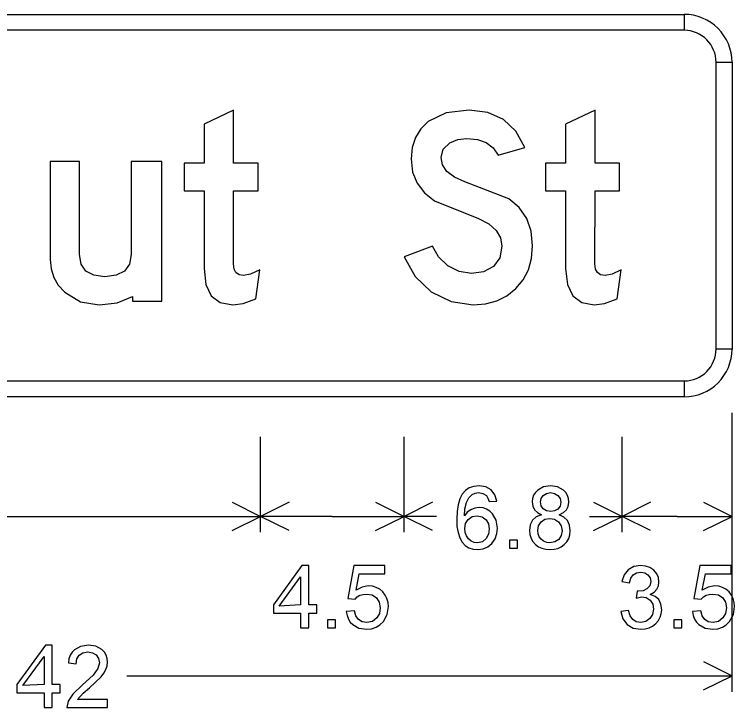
# Model space of a CAD drawing. Extents: x 1001568 to 1002149, y 1840825 to 1841423.
# Drawn here: x 1001935.949 to 1001939.714, y 1840999.844 to 1841003.469 of the extents above; entities that cross this region are included whole.
import ezdxf

# ---------------------------------------------------------------- set-up
doc = ezdxf.new("R2010")
doc.units = 0
doc.layers.add('SIGNS', color=7, linetype='Continuous')

msp = doc.modelspace()

# ---------------------------------------------------------------- linework, layer by layer
at = {"layer": 'SIGNS'}
for p, q in [((1001939.451, 1841003.4691), (1001939.451, 1841003.3858)), ((1001939.6176, 1841003.2191), (1001939.701, 1841003.2191)), ((1001939.701, 1841001.7191), (1001939.6176, 1841001.7191)), ((1001939.451, 1841001.5524), (1001939.451, 1841001.4691)), ((1001939.701, 1840999.9274), (1001939.701, 1841001.3858)), ((1001937.236, 1841000.7608), (1001937.236, 1841001.2608)), ((1001937.986, 1841000.7608), (1001937.986, 1841001.2608)), ((1001939.126, 1841000.7608), (1001939.126, 1841001.2608)), ((1001939.126, 1841000.7608), (1001939.126, 1841001.2608)), ((1001939.701, 1841000.7608), (1001939.701, 1841001.2608)), ((1001937.0869, 1841000.9186), (1001937.236, 1841000.8441)), ((1001937.385, 1841000.9186), (1001937.236, 1841000.8441)), ((1001937.8369, 1841000.9186), (1001937.986, 1841000.8441)), ((1001938.135, 1841000.9186), (1001937.986, 1841000.8441)), ((1001938.9769, 1841000.9186), (1001939.126, 1841000.8441)), ((1001939.275, 1841000.9186), (1001939.126, 1841000.8441)), ((1001939.552, 1841000.9186), (1001939.701, 1841000.8441)), ((1001935.7904, 1841000.8441), (1001937.236, 1841000.8441)), ((1001937.0869, 1841000.7696), (1001937.236, 1841000.8441)), ((1001937.611, 1841000.8441), (1001937.236, 1841000.8441)), ((1001937.385, 1841000.7696), (1001937.236, 1841000.8441)), ((1001937.611, 1841000.8441), (1001937.986, 1841000.8441)), ((1001937.8369, 1841000.7696), (1001937.986, 1841000.8441)), ((1001938.1567, 1841000.8441), (1001937.986, 1841000.8441)), ((1001938.135, 1841000.7696), (1001937.986, 1841000.8441)), ((1001938.9552, 1841000.8441), (1001939.126, 1841000.8441)), ((1001938.9769, 1841000.7696), (1001939.126, 1841000.8441)), ((1001939.4135, 1841000.8441), (1001939.126, 1841000.8441)), ((1001939.275, 1841000.7696), (1001939.126, 1841000.8441)), ((1001939.4135, 1841000.8441), (1001939.701, 1841000.8441)), ((1001939.552, 1841000.7696), (1001939.701, 1841000.8441)), ((1001939.552, 1841000.0853), (1001939.701, 1841000.0108)), ((1001936.5373, 1841000.0108), (1001939.701, 1841000.0108)), ((1001939.552, 1840999.9362), (1001939.701, 1841000.0108))]:
    msp.add_line(p, q, dxfattribs=at)
for points in [[(1001939.451, 1841003.3858), (1001932.951, 1841003.3858), (1001932.951, 1841003.4691), (1001939.451, 1841003.4691), (1001939.451, 1841003.3858), (1001939.451, 1841003.3858)], [(1001939.6176, 1841001.7191), (1001939.6176, 1841003.2191), (1001939.701, 1841003.2191), (1001939.701, 1841001.7191), (1001939.6176, 1841001.7191), (1001939.6176, 1841001.7191)], [(1001936.836, 1841002.546), (1001936.9408, 1841002.546), (1001936.9408, 1841002.1398), (1001936.9501, 1841002.0565), (1001936.9783, 1841001.9973), (1001937.0252, 1841001.9617), (1001937.091, 1841001.9499), (1001937.1448, 1841001.958), (1001937.211, 1841001.9823), (1001937.2316, 1841002.1332), (1001937.1839, 1841002.1108), (1001937.1475, 1841002.1036), (1001937.1238, 1841002.1073), (1001937.1072, 1841002.1186), (1001937.0973, 1841002.1373), (1001937.094, 1841002.1641), (1001937.0949, 1841002.546), (1001937.2235, 1841002.546), (1001937.2235, 1841002.6912), (1001937.0949, 1841002.6912), (1001937.0949, 1841002.9691), (1001936.9408, 1841002.8949), (1001936.9408, 1841002.6912), (1001936.836, 1841002.6912)], [(1001937.986, 1841002.2019), (1001938.0436, 1841002.0991), (1001938.1283, 1841002.0189), (1001938.2317, 1841001.967), (1001938.3468, 1841001.9499), (1001938.4117, 1841001.9551), (1001938.4708, 1841001.9712), (1001938.5238, 1841001.9976), (1001938.5707, 1841002.0355), (1001938.6088, 1841002.0814), (1001938.6365, 1841002.134), (1001938.6527, 1841002.1929), (1001938.6583, 1841002.2584), (1001938.6505, 1841002.3357), (1001938.6274, 1841002.4023), (1001938.5886, 1841002.4585), (1001938.5349, 1841002.5043), (1001938.3044, 1841002.5944), (1001938.2498, 1841002.6186), (1001938.2107, 1841002.6482), (1001938.1873, 1841002.6818), (1001938.1797, 1841002.7206), (1001938.1908, 1841002.7635), (1001938.2251, 1841002.7969), (1001938.2668, 1841002.8146), (1001938.3152, 1841002.8207), (1001938.3699, 1841002.8149), (1001938.4156, 1841002.7987), (1001938.4517, 1841002.7714), (1001938.4784, 1841002.7335), (1001938.6178, 1841002.7738), (1001938.5703, 1841002.8591), (1001938.506, 1841002.92), (1001938.4246, 1841002.9568), (1001938.326, 1841002.9691), (1001938.2062, 1841002.9537), (1001938.1124, 1841002.9083), (1001938.0734, 1841002.8699), (1001938.0456, 1841002.8248), (1001938.0289, 1841002.7726), (1001938.0234, 1841002.713), (1001938.031, 1841002.6449), (1001938.0541, 1841002.5857), (1001938.0923, 1841002.5355), (1001938.1461, 1841002.4943), (1001938.3756, 1841002.4021), (1001938.4291, 1841002.3732), (1001938.4675, 1841002.3396), (1001938.4904, 1841002.3008), (1001938.4982, 1841002.257), (1001938.4868, 1841002.1959), (1001938.4531, 1841002.1509), (1001938.4017, 1841002.1229), (1001938.338, 1841002.1136), (1001938.2747, 1841002.1238), (1001938.2158, 1841002.1544), (1001938.1671, 1841002.2007), (1001938.1352, 1841002.2578)], [(1001938.726, 1841002.546), (1001938.8308, 1841002.546), (1001938.8308, 1841002.1398), (1001938.8401, 1841002.0565), (1001938.8683, 1841001.9973), (1001938.9152, 1841001.9617), (1001938.981, 1841001.9499), (1001939.0348, 1841001.958), (1001939.101, 1841001.9823), (1001939.1216, 1841002.1332), (1001939.0739, 1841002.1108), (1001939.0375, 1841002.1036), (1001939.0138, 1841002.1073), (1001938.9972, 1841002.1186), (1001938.9873, 1841002.1373), (1001938.984, 1841002.1641), (1001938.9849, 1841002.546), (1001939.1135, 1841002.546), (1001939.1135, 1841002.6912), (1001938.9849, 1841002.6912), (1001938.9849, 1841002.9691), (1001938.8308, 1841002.8949), (1001938.8308, 1841002.6912), (1001938.726, 1841002.6912)], [(1001936.5661, 1841001.9691), (1001936.7195, 1841001.9691), (1001936.7195, 1841002.6998), (1001936.5589, 1841002.6998), (1001936.5589, 1841002.214), (1001936.5503, 1841002.1628), (1001936.5244, 1841002.1265), (1001936.4812, 1841002.1049), (1001936.4211, 1841002.0976), (1001936.3634, 1841002.1049), (1001936.3225, 1841002.1265), (1001936.2978, 1841002.1628), (1001936.2898, 1841002.214), (1001936.2898, 1841002.6998), (1001936.136, 1841002.6998), (1001936.136, 1841002.1879), (1001936.1404, 1841002.1379), (1001936.1549, 1841002.0931), (1001936.1783, 1841002.0526), (1001936.2119, 1841002.0168), (1001936.2951, 1841001.9664), (1001936.3922, 1841001.9499), (1001936.4859, 1841001.9608), (1001936.5661, 1841001.9936)], [(1001932.951, 1841001.5524), (1001939.451, 1841001.5524), (1001939.451, 1841001.4691), (1001932.951, 1841001.4691), (1001932.951, 1841001.5524), (1001932.951, 1841001.5524)], [(1001938.5368, 1841000.6774), (1001938.5793, 1841000.6774), (1001938.5793, 1841000.72), (1001938.5368, 1841000.72)], [(1001937.6843, 1841000.3464), (1001937.688, 1841000.3257), (1001937.6949, 1841000.3074), (1001937.7048, 1841000.2915), (1001937.718, 1841000.2779), (1001937.7505, 1841000.2597), (1001937.7908, 1841000.2537), (1001937.8168, 1841000.2563), (1001937.8401, 1841000.2639), (1001937.8604, 1841000.2765), (1001937.8779, 1841000.2942), (1001937.8975, 1841000.3304), (1001937.9042, 1841000.3725), (1001937.9023, 1841000.3944), (1001937.8969, 1841000.4146), (1001937.8878, 1841000.4329), (1001937.8752, 1841000.4493), (1001937.8591, 1841000.463), (1001937.8411, 1841000.4729), (1001937.8211, 1841000.4786), (1001937.7991, 1841000.4806), (1001937.7664, 1841000.4747), (1001937.7353, 1841000.4576), (1001937.7513, 1841000.5444), (1001937.8859, 1841000.5444), (1001937.8859, 1841000.587), (1001937.7232, 1841000.587), (1001937.6915, 1841000.4154), (1001937.7299, 1841000.4105), (1001937.7416, 1841000.4226), (1001937.7558, 1841000.4312), (1001937.772, 1841000.4363), (1001937.7906, 1841000.4381), (1001937.8203, 1841000.433), (1001937.8428, 1841000.4181), (1001937.8568, 1841000.3953), (1001937.8616, 1841000.3664), (1001937.8571, 1841000.337), (1001937.8435, 1841000.3128), (1001937.8206, 1841000.295), (1001937.7913, 1841000.2891), (1001937.7668, 1841000.2929), (1001937.7479, 1841000.3043), (1001937.7347, 1841000.3234), (1001937.7272, 1841000.3501)], [(1001939.1205, 1841000.3471), (1001939.1309, 1841000.3086), (1001939.1532, 1841000.2789), (1001939.1849, 1841000.26), (1001939.2238, 1841000.2537), (1001939.2465, 1841000.2556), (1001939.2673, 1841000.2612), (1001939.2858, 1841000.2704), (1001939.3024, 1841000.2834), (1001939.3158, 1841000.2989), (1001939.3256, 1841000.3162), (1001939.3313, 1841000.3351), (1001939.3333, 1841000.3558), (1001939.3296, 1841000.3855), (1001939.3184, 1841000.4089), (1001939.2997, 1841000.4257), (1001939.2737, 1841000.4362), (1001939.2935, 1841000.4479), (1001939.3077, 1841000.463), (1001939.3162, 1841000.481), (1001939.3191, 1841000.5022), (1001939.316, 1841000.5238), (1001939.3071, 1841000.5442), (1001939.2916, 1841000.5625), (1001939.2708, 1841000.5764), (1001939.2478, 1841000.5845), (1001939.2232, 1841000.587), (1001939.1868, 1841000.5813), (1001939.1576, 1841000.5647), (1001939.1363, 1841000.5386), (1001939.1245, 1841000.5043), (1001939.1646, 1841000.4973), (1001939.1716, 1841000.5212), (1001939.1838, 1841000.5381), (1001939.201, 1841000.5482), (1001939.2233, 1841000.5515), (1001939.2443, 1841000.5481), (1001939.2616, 1841000.5382), (1001939.2729, 1841000.5229), (1001939.2766, 1841000.5035), (1001939.2712, 1841000.4812), (1001939.2561, 1841000.4647), (1001939.2357, 1841000.4554), (1001939.2107, 1841000.4523), (1001939.2042, 1841000.4523), (1001939.1998, 1841000.4157), (1001939.2277, 1841000.4239), (1001939.2527, 1841000.4192), (1001939.2729, 1841000.4055), (1001939.2863, 1841000.3846), (1001939.2908, 1841000.3589), (1001939.2858, 1841000.3317), (1001939.2715, 1841000.3092), (1001939.25, 1841000.294), (1001939.2239, 1841000.2891), (1001939.2006, 1841000.2931), (1001939.1824, 1841000.3051), (1001939.1689, 1841000.3248), (1001939.1604, 1841000.3525)], [(1001939.4946, 1841000.3464), (1001939.4983, 1841000.3257), (1001939.5052, 1841000.3074), (1001939.5151, 1841000.2915), (1001939.5283, 1841000.2779), (1001939.5608, 1841000.2597), (1001939.6011, 1841000.2537), (1001939.6272, 1841000.2563), (1001939.6504, 1841000.2639), (1001939.6707, 1841000.2765), (1001939.6882, 1841000.2942), (1001939.7079, 1841000.3304), (1001939.7145, 1841000.3725), (1001939.7126, 1841000.3944), (1001939.7072, 1841000.4146), (1001939.6981, 1841000.4329), (1001939.6855, 1841000.4493), (1001939.6694, 1841000.463), (1001939.6515, 1841000.4729), (1001939.6314, 1841000.4786), (1001939.6095, 1841000.4806), (1001939.5767, 1841000.4747), (1001939.5456, 1841000.4576), (1001939.5616, 1841000.5444), (1001939.6962, 1841000.5444), (1001939.6962, 1841000.587), (1001939.5335, 1841000.587), (1001939.5018, 1841000.4154), (1001939.5402, 1841000.4105), (1001939.5519, 1841000.4226), (1001939.5661, 1841000.4312), (1001939.5823, 1841000.4363), (1001939.6009, 1841000.4381), (1001939.6306, 1841000.433), (1001939.6531, 1841000.4181), (1001939.6672, 1841000.3953), (1001939.672, 1841000.3664), (1001939.6674, 1841000.337), (1001939.6538, 1841000.3128), (1001939.6309, 1841000.295), (1001939.6016, 1841000.2891), (1001939.5771, 1841000.2929), (1001939.5582, 1841000.3043), (1001939.5451, 1841000.3234), (1001939.5375, 1841000.3501)], [(1001937.5857, 1841000.2608), (1001937.6282, 1841000.2608), (1001937.6282, 1841000.3033), (1001937.5857, 1841000.3033)], [(1001939.396, 1841000.2608), (1001939.4386, 1841000.2608), (1001939.4386, 1841000.3033), (1001939.396, 1841000.3033)], [(1001936.4361, 1840999.8866), (1001936.2791, 1840999.8866), (1001936.3078, 1840999.9197), (1001936.3413, 1840999.9482), (1001936.402, 1841000.0046), (1001936.4168, 1841000.0237), (1001936.4276, 1841000.043), (1001936.4339, 1841000.0622), (1001936.4361, 1841000.0815), (1001936.4342, 1841000.1011), (1001936.4286, 1841000.1186), (1001936.4192, 1841000.134), (1001936.4062, 1841000.1474), (1001936.3745, 1841000.1646), (1001936.3356, 1841000.1703), (1001936.2944, 1841000.1643), (1001936.2624, 1841000.1465), (1001936.2501, 1841000.1332), (1001936.2408, 1841000.1175), (1001936.2343, 1841000.0989), (1001936.2309, 1841000.0778), (1001936.2711, 1841000.0737), (1001936.2753, 1841000.0989), (1001936.2878, 1841000.1184), (1001936.3074, 1841000.1308), (1001936.3335, 1841000.1349), (1001936.3567, 1841000.1309), (1001936.3757, 1841000.1197), (1001936.389, 1841000.1016), (1001936.3936, 1841000.079), (1001936.3852, 1841000.048), (1001936.3607, 1841000.0137), (1001936.305, 1840999.9632), (1001936.2536, 1840999.9145), (1001936.2305, 1840999.8785), (1001936.2233, 1840999.8441), (1001936.4361, 1840999.8441)]]:
    msp.add_lwpolyline(points, close=True, dxfattribs=at)
for points in [[(1001938.4716, 1841000.9243), (1001938.4617, 1841000.9575), (1001938.442, 1841000.9826), (1001938.4138, 1841000.9983), (1001938.3787, 1841001.0037), (1001938.3511, 1841001.0009), (1001938.3273, 1841000.9927), (1001938.307, 1841000.979), (1001938.2906, 1841000.9599), (1001938.2777, 1841000.9352), (1001938.2686, 1841000.9051), (1001938.2631, 1841000.8696), (1001938.2613, 1841000.8287), (1001938.263, 1841000.7915), (1001938.2683, 1841000.7593), (1001938.2771, 1841000.732), (1001938.2893, 1841000.7099), (1001938.305, 1841000.6925), (1001938.3243, 1841000.6802), (1001938.347, 1841000.6728), (1001938.3733, 1841000.6704), (1001938.4007, 1841000.6739), (1001938.4251, 1841000.6845), (1001938.446, 1841000.7026), (1001938.4618, 1841000.7271), (1001938.4711, 1841000.7541), (1001938.4741, 1841000.7832), (1001938.4676, 1841000.8239), (1001938.4485, 1841000.8579), (1001938.434, 1841000.8719), (1001938.4177, 1841000.8821), (1001938.3994, 1841000.8881), (1001938.3792, 1841000.8902), (1001938.3555, 1841000.8874), (1001938.3347, 1841000.8791), (1001938.3165, 1841000.8653), (1001938.3014, 1841000.8462), (1001938.3042, 1841000.8844), (1001938.3122, 1841000.9159), (1001938.3248, 1841000.9403), (1001938.3426, 1841000.9579), (1001938.3584, 1841000.9657), (1001938.3763, 1841000.9682), (1001938.3984, 1841000.9641), (1001938.4165, 1841000.9526), (1001938.4251, 1841000.9399), (1001938.4316, 1841000.9213), (1001938.4716, 1841000.9243)], [(1001938.7048, 1841000.8529), (1001938.6774, 1841000.8414), (1001938.6579, 1841000.8238), (1001938.6463, 1841000.8001), (1001938.6425, 1841000.7703), (1001938.6445, 1841000.7486), (1001938.6504, 1841000.7292), (1001938.66, 1841000.7119), (1001938.6735, 1841000.6971), (1001938.6893, 1841000.6853), (1001938.7071, 1841000.677), (1001938.727, 1841000.672), (1001938.7489, 1841000.6704), (1001938.7703, 1841000.6719), (1001938.79, 1841000.6769), (1001938.8077, 1841000.6852), (1001938.8238, 1841000.6968), (1001938.8376, 1841000.7115), (1001938.8475, 1841000.7286), (1001938.8533, 1841000.7478), (1001938.8553, 1841000.7692), (1001938.8514, 1841000.7983), (1001938.8404, 1841000.8221), (1001938.8221, 1841000.8402), (1001938.7966, 1841000.8529), (1001938.8191, 1841000.8638), (1001938.8352, 1841000.8785), (1001938.8449, 1841000.8966), (1001938.8482, 1841000.9183), (1001938.8463, 1841000.9367), (1001938.8409, 1841000.9534), (1001938.8318, 1841000.9681), (1001938.8193, 1841000.9812), (1001938.7888, 1841000.998), (1001938.7519, 1841001.0037), (1001938.7151, 1841000.9981), (1001938.6852, 1841000.9816), (1001938.6727, 1841000.9689), (1001938.6638, 1841000.9543), (1001938.6585, 1841000.9378), (1001938.6567, 1841000.9194), (1001938.6597, 1841000.897), (1001938.6687, 1841000.8785), (1001938.6836, 1841000.8637), (1001938.7048, 1841000.8529)], [(1001938.6993, 1841000.9199), (1001938.7028, 1841000.9377), (1001938.7133, 1841000.9529), (1001938.731, 1841000.9644), (1001938.7524, 1841000.9682), (1001938.7733, 1841000.9643), (1001938.7904, 1841000.9532), (1001938.8019, 1841000.937), (1001938.8056, 1841000.9177), (1001938.8016, 1841000.8979), (1001938.7903, 1841000.8824), (1001938.7734, 1841000.8722), (1001938.7529, 1841000.8689), (1001938.731, 1841000.8725), (1001938.7139, 1841000.8833), (1001938.7028, 1841000.8996), (1001938.6993, 1841000.9199)], [(1001938.3039, 1841000.7804), (1001938.3083, 1841000.8063), (1001938.3214, 1841000.8277), (1001938.3421, 1841000.8428), (1001938.3685, 1841000.8476), (1001938.3952, 1841000.8423), (1001938.4156, 1841000.8268), (1001938.4277, 1841000.805), (1001938.4316, 1841000.7783), (1001938.4275, 1841000.7513), (1001938.4163, 1841000.7287), (1001938.3962, 1841000.7113), (1001938.37, 1841000.7058), (1001938.3529, 1841000.7082), (1001938.337, 1841000.7151), (1001938.3223, 1841000.7267), (1001938.312, 1841000.7416), (1001938.3057, 1841000.7593), (1001938.3039, 1841000.7804)], [(1001938.6851, 1841000.7703), (1001938.6896, 1841000.7953), (1001938.7029, 1841000.8157), (1001938.7229, 1841000.8291), (1001938.7479, 1841000.8334), (1001938.7735, 1841000.8287), (1001938.7943, 1841000.8151), (1001938.8081, 1841000.7944), (1001938.8127, 1841000.769), (1001938.8082, 1841000.7437), (1001938.7948, 1841000.7235), (1001938.7744, 1841000.7102), (1001938.7492, 1841000.7058), (1001938.7319, 1841000.7079), (1001938.7161, 1841000.7142), (1001938.7024, 1841000.7241), (1001938.6927, 1841000.7367), (1001938.6869, 1841000.7521), (1001938.6851, 1841000.7703)], [(1001937.445, 1841000.2608), (1001937.4875, 1841000.2608), (1001937.4875, 1841000.3388), (1001937.5295, 1841000.3388), (1001937.5295, 1841000.3813), (1001937.4875, 1841000.3813), (1001937.4875, 1841000.587), (1001937.4525, 1841000.587), (1001937.3031, 1841000.3813), (1001937.3031, 1841000.3388), (1001937.445, 1841000.3388), (1001937.445, 1841000.2608)], [(1001937.445, 1841000.3813), (1001937.3338, 1841000.3754), (1001937.445, 1841000.5285), (1001937.445, 1841000.3813)], [(1001936.1039, 1840999.8441), (1001936.1465, 1840999.8441), (1001936.1465, 1840999.9221), (1001936.1885, 1840999.9221), (1001936.1885, 1840999.9647), (1001936.1465, 1840999.9647), (1001936.1465, 1841000.1703), (1001936.1114, 1841000.1703), (1001935.9621, 1840999.9647), (1001935.9621, 1840999.9221), (1001936.1039, 1840999.9221), (1001936.1039, 1840999.8441)], [(1001936.1039, 1840999.9647), (1001935.9927, 1840999.9588), (1001936.1039, 1841000.1118), (1001936.1039, 1840999.9647)]]:
    msp.add_lwpolyline(points, dxfattribs=at)
for centre, radius, start, end in [((1001939.451, 1841003.2191), 0.25, 0, 90.0002), ((1001939.451, 1841003.2191), 0.1667, 0, 90.0002), ((1001939.451, 1841001.7191), 0.25, 270.0001, 0.0003), ((1001939.451, 1841001.7191), 0.1667, 270.0001, 0.0003)]:
    msp.add_arc(centre, radius, start, end, dxfattribs=at)

doc.saveas('drawing.dxf')
